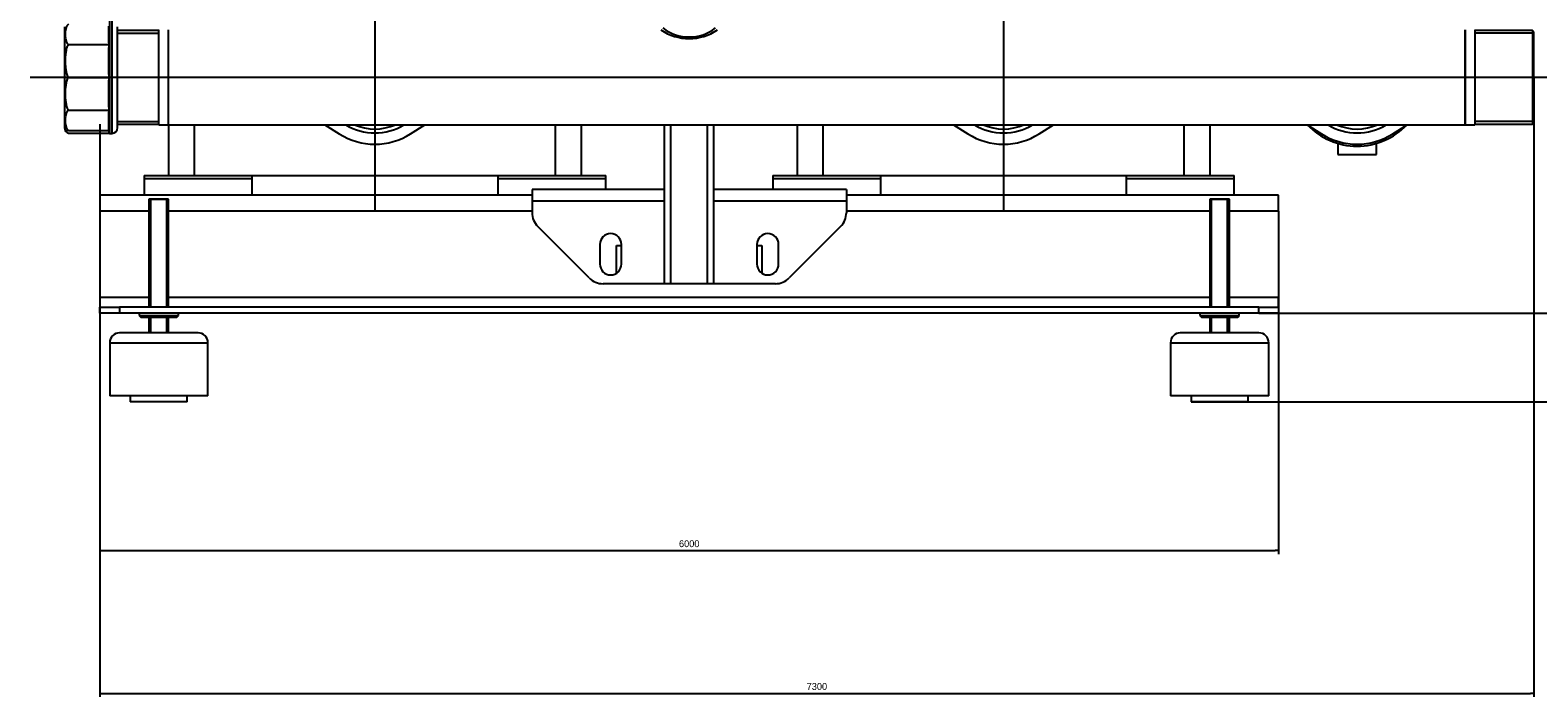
# Model space of a CAD drawing. Extents: x -132501 to 411300, y -42818 to 427495.
# Tile 290 of 330: x 248948 to 249716, y 242694 to 243033. Entities that reach past the tile are written whole.
import ezdxf

# ---------------------------------------------------------------- set-up
doc = ezdxf.new("R2010")
doc.units = 0
doc.header["$LTSCALE"] = 50
doc.linetypes.add('CENTER2', pattern=[28.575, 19.05, -3.175, 3.175, -3.175])
doc.layers.get('0').update_dxf_attribs({"linetype": 'CONTINUOUS'})
doc.layers.get('Defpoints').update_dxf_attribs({"linetype": 'CONTINUOUS'})
for name, color, linetype in [('00ID6685_KAPPE-6', 7, 'CONTINUOUS'), ('1_ZOLL_OVALFLANS', 7, 'CONTINUOUS'), ('405809_-_FT_STUT', 7, 'CONTINUOUS'), ('91069235_FT_FUßB', 7, 'CONTINUOUS'), ('96055565_-_VIBRA', 7, 'CONTINUOUS'), ('96153117_FT_STAN', 7, 'CONTINUOUS'), ('96158847_-_FT_RO', 7, 'CONTINUOUS'), ('96308586', 7, 'CONTINUOUS'), ('96402776_BLECHSC', 7, 'CONTINUOUS'), ('96402777_GUMMISC', 7, 'CONTINUOUS'), ('97823497_-_HAHN-', 7, 'CONTINUOUS'), ('__DEFILE04.EMEA.', 7, 'CONTINUOUS'), ('BOLZEN_DIN_976_1', 7, 'CONTINUOUS'), ('CRIE_5-4_A_FLEXI', 7, 'CONTINUOUS'), ('Default', 7, 'CONTINUOUS'), ('SCHEIBE_DIN_125_', 7, 'CONTINUOUS')]:
    doc.layers.add(name, color=color, linetype=linetype)
doc.styles.add('SEACAD_Solid_Edge_ANSI', font='txt')
doc.dimstyles.new('DIN', dxfattribs={"dimtxt": 3.5, "dimasz": 1.75, "dimexe": 1.75, "dimexo": 0, "dimgap": 1.75, "dimtad": 1, "dimlfac": 10, "dimtxsty": 'SEACAD_Solid_Edge_ANSI', "dimblk1": '_SE_FILLED', "dimblk2": '_SE_FILLED', "dimsah": 1, "dimcen": 1.75, "dimadec": 1, "dimazin": 0, "dimtfac": 1, "dimtmove": 0, "dimatfit": 3, "dimfxl": 0, "dimtolj": 1, "dimarcsym": 0})

# ---------------------------------------------------------------- blocks, each defined once
blk = doc.blocks.new('SEANNOT_GROUP')
at = {"layer": 'Default', "color": 7, "linetype": 'CENTER2'}
blk.add_line((72.388, 218.146), (72.388, 165.146), dxfattribs=at)
blk = doc.blocks.new('SEANNOT_GROUP1')
at = {"layer": 'Default', "color": 7, "linetype": 'CENTER2'}
blk.add_line((104.388, 218.146), (104.388, 165.146), dxfattribs=at)
blk = doc.blocks.new('SEANNOT_GROUP2')
at = {"layer": 'Default', "color": 7, "linetype": 'CENTER2'}
blk.add_line((133.138, 171.896), (54.838, 171.896), dxfattribs=at)
blk = doc.blocks.new('SE')
at = {"layer": '00ID6685_KAPPE-6', "color": 7, "linetype": 'Continuous'}
for p, q in [((56.588, 174.461), (56.588, 169.331)), ((58.838, 173.654), (58.838, 174.507)), ((58.893, 169.046), (58.893, 174.746)), ((59.003, 174.746), (59.003, 169.046)), ((59.288, 169.331), (59.288, 174.461)), ((56.795, 173.565), (58.86, 173.565)), ((58.838, 172.041), (58.838, 173.42)), ((56.795, 171.896), (58.86, 171.896)), ((58.838, 170.372), (58.838, 171.751)), ((56.795, 170.227), (58.86, 170.227)), ((58.838, 169.285), (58.838, 170.138)), ((56.795, 169.196), (56.622, 169.196)), ((56.795, 169.196), (58.86, 169.196)), ((56.795, 169.057), (58.86, 169.057)), ((58.838, 169.196), (58.838, 169.285)), ((58.838, 169.196), (58.838, 169.1)), ((58.893, 169.046), (59.003, 169.046))]:
    blk.add_line(p, q, dxfattribs=at)
for centre, radius, start, end in [((58.997, 173.645), 0.159, 176.70788, 210.29814), ((59.225, 173.437), 0.387, 160.6744, 182.44217), ((59.225, 172.024), 0.387, 177.55405, 199.32938), ((59.225, 171.768), 0.387, 160.6744, 182.44217), ((59.225, 170.355), 0.387, 177.55405, 199.32938), ((58.997, 170.147), 0.159, 149.70665, 183.28733), ((56.873, 169.331), 0.285, 180, 208.54811), ((56.873, 169.331), 0.285, 208.54811, 232.90209), ((56.873, 169.331), 0.285, 250.08871, 253.83933), ((58.997, 169.276), 0.159, 176.70788, 210.29814), ((58.893, 169.1), 0.0543, 180, 270), ((59.003, 169.331), 0.285, 270, 0)]:
    blk.add_arc(centre, radius, start, end, dxfattribs=at)
for points, knots in [([(56.795, 174.596), (56.767, 174.581), (56.746, 174.561), (56.713, 174.52), (56.701, 174.499), (56.669, 174.434), (56.656, 174.39), (56.628, 174.258), (56.622, 174.169), (56.622, 173.991), (56.628, 173.902), (56.656, 173.77), (56.669, 173.725), (56.701, 173.661), (56.714, 173.64), (56.747, 173.6), (56.767, 173.58), (56.795, 173.565)], [0, 0, 0, 0, 0.0625, 0.0625, 0.125, 0.125, 0.25, 0.25, 0.5, 0.5, 0.75, 0.75, 0.875, 0.875, 0.9375, 0.9375, 1, 1, 1, 1]), ([(56.795, 173.565), (56.781, 173.552), (56.769, 173.538), (56.747, 173.507), (56.738, 173.491), (56.713, 173.442), (56.701, 173.408), (56.68, 173.338), (56.671, 173.303), (56.657, 173.232), (56.651, 173.196), (56.637, 173.089), (56.631, 173.018), (56.624, 172.874), (56.622, 172.802), (56.622, 172.658), (56.624, 172.586), (56.632, 172.442), (56.637, 172.37), (56.656, 172.227), (56.669, 172.156), (56.701, 172.052), (56.714, 172.018), (56.738, 171.969), (56.748, 171.953), (56.769, 171.923), (56.781, 171.908), (56.795, 171.896)], [0, 0, 0, 0, 0.03125, 0.03125, 0.0625, 0.0625, 0.125, 0.125, 0.1875, 0.1875, 0.25, 0.25, 0.375, 0.375, 0.5, 0.5, 0.625, 0.625, 0.75, 0.75, 0.875, 0.875, 0.9375, 0.9375, 0.96875, 0.96875, 1, 1, 1, 1]), ([(56.795, 171.896), (56.767, 171.871), (56.746, 171.839), (56.713, 171.774), (56.701, 171.739), (56.669, 171.634), (56.656, 171.563), (56.628, 171.35), (56.622, 171.206), (56.622, 170.917), (56.628, 170.773), (56.656, 170.559), (56.669, 170.487), (56.701, 170.383), (56.714, 170.349), (56.747, 170.284), (56.767, 170.252), (56.795, 170.227)], [0, 0, 0, 0, 0.0625, 0.0625, 0.125, 0.125, 0.25, 0.25, 0.5, 0.5, 0.75, 0.75, 0.875, 0.875, 0.9375, 0.9375, 1, 1, 1, 1]), ([(56.795, 170.227), (56.781, 170.22), (56.769, 170.211), (56.747, 170.192), (56.738, 170.182), (56.713, 170.152), (56.701, 170.131), (56.68, 170.087), (56.671, 170.065), (56.657, 170.022), (56.651, 170), (56.637, 169.934), (56.631, 169.889), (56.624, 169.801), (56.622, 169.756), (56.622, 169.667), (56.624, 169.622), (56.632, 169.534), (56.637, 169.489), (56.656, 169.401), (56.669, 169.357), (56.701, 169.292), (56.714, 169.271), (56.738, 169.241), (56.748, 169.231), (56.769, 169.213), (56.781, 169.204), (56.795, 169.196)], [0, 0, 0, 0, 0.03125, 0.03125, 0.0625, 0.0625, 0.125, 0.125, 0.1875, 0.1875, 0.25, 0.25, 0.375, 0.375, 0.5, 0.5, 0.625, 0.625, 0.75, 0.75, 0.875, 0.875, 0.9375, 0.9375, 0.96875, 0.96875, 1, 1, 1, 1]), ([(56.644, 169.196), (56.645, 169.193), (56.646, 169.19), (56.656, 169.165), (56.669, 169.141), (56.701, 169.108), (56.714, 169.096), (56.747, 169.075), (56.767, 169.065), (56.795, 169.057)], [0.7363491, 0.7363491, 0.7363491, 0.7363491, 0.75, 0.75, 0.875, 0.875, 0.9375, 0.9375, 1, 1, 1, 1])]:
    blk.add_open_spline(points, degree=3, knots=knots, dxfattribs=at)
at = {"layer": '1_ZOLL_OVALFLANS', "color": 7, "linetype": 'Continuous'}
for p, q in [((69.844, 169.481), (70.575, 169.02)), ((74.202, 169.02), (74.933, 169.481)), ((101.844, 169.481), (102.575, 169.02)), ((106.202, 169.02), (106.933, 169.481)), ((119.844, 169.481), (120.575, 169.02)), ((124.202, 169.02), (124.933, 169.481))]:
    blk.add_line(p, q, dxfattribs=at)
for centre in [(72.388, 171.896), (104.388, 171.896), (122.388, 171.896)]:
    blk.add_arc(centre, 3.4, 237.76905, 302.23095, dxfattribs=at)
at = {"layer": '405809_-_FT_STUT', "color": 7, "linetype": 'Continuous'}
for p, q in [((61.388, 174.286), (59.288, 174.286)), ((61.388, 169.481), (61.388, 174.311)), ((61.888, 169.481), (61.888, 174.311)), ((127.888, 174.311), (127.888, 169.481)), ((128.388, 174.311), (128.388, 169.481)), ((131.313, 174.286), (128.388, 174.286)), ((131.313, 174.286), (131.313, 169.506)), ((131.388, 174.211), (131.313, 174.286)), ((59.288, 174.138), (61.388, 174.138)), ((131.388, 174.138), (128.388, 174.138)), ((131.388, 169.581), (131.388, 174.211)), ((59.288, 169.654), (61.388, 169.654)), ((131.388, 169.654), (128.388, 169.654)), ((59.288, 169.506), (61.388, 169.506)), ((61.388, 169.481), (61.888, 169.481)), ((127.888, 169.481), (128.388, 169.481)), ((128.388, 169.506), (131.313, 169.506)), ((131.313, 169.506), (131.388, 169.581))]:
    blk.add_line(p, q, dxfattribs=at)
at = {"layer": '91069235_FT_FUßB', "color": 7, "linetype": 'Continuous'}
for p, q in [((87.138, 166.196), (80.388, 166.196)), ((80.388, 166.196), (80.388, 165.596)), ((96.388, 166.196), (89.638, 166.196)), ((96.388, 166.196), (96.388, 165.596)), ((87.138, 165.596), (80.388, 165.596)), ((80.388, 165.596), (80.388, 165.01)), ((96.388, 165.596), (89.638, 165.596)), ((96.388, 165.596), (96.388, 165.01)), ((83.295, 161.689), (80.681, 164.303)), ((96.095, 164.303), (93.481, 161.689)), ((83.838, 163.396), (83.838, 162.396)), ((84.938, 162.396), (84.938, 163.396)), ((91.838, 163.396), (91.838, 162.396)), ((92.938, 162.396), (92.938, 163.396)), ((87.138, 161.396), (84.003, 161.396)), ((92.774, 161.396), (89.638, 161.396))]:
    blk.add_line(p, q, dxfattribs=at)
for centre, radius, start, end in [((81.388, 165.01), 1, 180, 225), ((95.388, 165.01), 1, 315, 0), ((84.388, 163.396), 0.55, 0, 180), ((92.388, 163.396), 0.55, 0, 180), ((84.388, 162.396), 0.55, 180, 0), ((92.388, 162.396), 0.55, 180, 0), ((84.003, 162.396), 1, 225, 270), ((92.774, 162.396), 1, 270, 315)]:
    blk.add_arc(centre, radius, start, end, dxfattribs=at)
at = {"layer": '96055565_-_VIBRA', "color": 7, "linetype": 'Continuous'}
for p, q in [((63.388, 158.896), (59.388, 158.896)), ((117.388, 158.896), (113.388, 158.896)), ((58.888, 158.396), (63.888, 158.396)), ((58.888, 158.396), (58.888, 155.696)), ((63.888, 155.696), (63.888, 158.396)), ((112.888, 158.396), (117.888, 158.396)), ((112.888, 158.396), (112.888, 155.696)), ((117.888, 155.696), (117.888, 158.396)), ((63.888, 155.696), (58.888, 155.696)), ((59.938, 155.696), (59.938, 155.396)), ((62.838, 155.396), (59.938, 155.396)), ((62.838, 155.396), (62.838, 155.696)), ((117.888, 155.696), (112.888, 155.696)), ((113.938, 155.696), (113.938, 155.396)), ((116.838, 155.396), (113.938, 155.396)), ((116.838, 155.396), (116.838, 155.696))]:
    blk.add_line(p, q, dxfattribs=at)
for centre, start, end in [((59.388, 158.396), 90, 180), ((63.388, 158.396), 0, 90), ((113.388, 158.396), 90, 180), ((117.388, 158.396), 0, 90)]:
    blk.add_arc(centre, 0.5, start, end, dxfattribs=at)
at = {"layer": '96153117_FT_STAN', "color": 7, "linetype": 'Continuous'}
for p, q in [((87.138, 161.396), (87.138, 169.481)), ((87.458, 161.396), (87.458, 169.481)), ((89.318, 161.396), (89.318, 169.481)), ((89.638, 161.396), (89.638, 169.481)), ((87.458, 161.396), (87.138, 161.396)), ((89.318, 161.396), (87.458, 161.396)), ((89.638, 161.396), (89.318, 161.396))]:
    blk.add_line(p, q, dxfattribs=at)
at = {"layer": '96158847_-_FT_RO', "color": 7, "linetype": 'Continuous'}
for p, q in [((61.888, 169.481), (61.888, 174.311)), ((127.888, 169.481), (127.888, 174.311)), ((61.888, 169.481), (127.888, 169.481))]:
    blk.add_line(p, q, dxfattribs=at)
for centre, radius, start, end in [((88.388, 176.454), 2.585, 236.01028, 303.98972), ((88.388, 176.138), 2.189, 232.08463, 307.91537)]:
    blk.add_arc(centre, radius, start, end, dxfattribs=at)
at = {"layer": '96308586', "color": 7, "linetype": 'Continuous'}
for p, q in [((80.388, 165.896), (58.388, 165.896)), ((58.388, 165.896), (58.388, 165.096)), ((118.388, 165.896), (96.388, 165.896)), ((118.388, 165.096), (118.388, 165.896)), ((58.388, 165.096), (58.388, 160.696)), ((60.888, 165.096), (58.388, 165.096)), ((80.388, 165.096), (61.888, 165.096)), ((114.888, 165.096), (96.388, 165.096)), ((118.388, 165.096), (115.888, 165.096)), ((118.388, 165.096), (118.388, 160.696)), ((84.688, 161.947), (84.688, 163.347)), ((84.688, 163.347), (84.938, 163.347)), ((91.838, 163.347), (92.088, 163.347)), ((92.088, 163.347), (92.088, 161.947)), ((84.706, 161.947), (84.688, 161.947)), ((92.088, 161.947), (92.071, 161.947)), ((60.888, 160.696), (58.388, 160.696)), ((58.388, 160.696), (58.388, 160.196)), ((114.888, 160.696), (61.888, 160.696)), ((118.388, 160.696), (115.888, 160.696)), ((118.388, 160.196), (118.388, 160.696)), ((58.388, 160.196), (59.388, 160.196)), ((58.388, 159.896), (58.388, 160.196)), ((59.388, 159.896), (58.388, 159.896)), ((117.388, 160.196), (59.388, 160.196)), ((59.388, 160.196), (59.388, 159.896)), ((117.388, 159.896), (59.388, 159.896)), ((117.388, 159.896), (117.388, 160.196)), ((117.388, 160.196), (118.388, 160.196)), ((118.388, 159.896), (117.388, 159.896)), ((118.388, 160.196), (118.388, 159.896))]:
    blk.add_line(p, q, dxfattribs=at)
at = {"layer": '96402776_BLECHSC', "color": 7, "linetype": 'Continuous'}
for p, q in [((60.638, 166.896), (64.534, 166.896)), ((60.638, 166.896), (60.638, 166.746)), ((60.638, 166.746), (66.138, 166.746)), ((66.138, 166.746), (66.138, 166.896)), ((78.638, 166.896), (78.638, 166.746)), ((78.638, 166.746), (84.138, 166.746)), ((80.243, 166.896), (84.138, 166.896)), ((84.138, 166.746), (84.138, 166.896)), ((92.638, 166.896), (96.534, 166.896)), ((92.638, 166.896), (92.638, 166.746)), ((92.638, 166.746), (98.138, 166.746)), ((98.138, 166.746), (98.138, 166.896)), ((110.638, 166.896), (110.638, 166.746)), ((110.638, 166.746), (116.138, 166.746)), ((112.243, 166.896), (116.138, 166.896)), ((116.138, 166.746), (116.138, 166.896))]:
    blk.add_line(p, q, dxfattribs=at)
at = {"layer": '96402777_GUMMISC', "color": 7, "linetype": 'Continuous'}
for p, q in [((60.638, 166.746), (66.138, 166.746)), ((60.638, 166.746), (60.638, 165.896)), ((66.138, 165.896), (66.138, 166.746)), ((78.638, 166.746), (84.138, 166.746)), ((78.638, 166.746), (78.638, 165.896)), ((84.138, 166.196), (84.138, 166.746)), ((92.638, 166.746), (98.138, 166.746)), ((92.638, 166.746), (92.638, 166.196)), ((98.138, 165.896), (98.138, 166.746)), ((110.638, 166.746), (116.138, 166.746)), ((110.638, 166.746), (110.638, 165.896)), ((116.138, 165.896), (116.138, 166.746))]:
    blk.add_line(p, q, dxfattribs=at)
at = {"layer": '97823497_-_HAHN-', "color": 7, "linetype": 'Continuous'}
for centre, radius, start, end in [((72.388, 171.896), 2.83, 238.57868, 301.42132), ((72.388, 171.896), 2.63, 246.67171, 293.32829), ((104.388, 171.896), 2.83, 238.57868, 301.42132), ((104.388, 171.896), 2.63, 246.67171, 293.32829), ((122.388, 171.896), 2.83, 238.57868, 301.42132), ((122.388, 171.896), 2.63, 246.67171, 293.32829)]:
    blk.add_arc(centre, radius, start, end, dxfattribs=at)
at = {"layer": '__DEFILE04.EMEA.', "color": 7, "linetype": 'Continuous'}
for p, q in [((121.338, 168.557), (121.338, 168.553)), ((121.403, 168.537), (121.403, 167.976)), ((123.373, 167.976), (123.373, 168.537)), ((123.438, 168.553), (123.438, 168.557)), ((121.403, 167.976), (123.373, 167.976))]:
    blk.add_line(p, q, dxfattribs=at)
blk.add_arc((122.388, 171.896), 3.5, 223.63011, 316.36989, dxfattribs=at)
at = {"layer": 'BOLZEN_DIN_976_1', "color": 7, "linetype": 'Continuous'}
for p, q in [((60.888, 165.696), (61.888, 165.696)), ((61.888, 165.696), (60.888, 165.696)), ((60.888, 165.696), (60.888, 160.196)), ((60.888, 165.696), (60.888, 165.696)), ((60.98, 160.196), (60.98, 165.696)), ((61.796, 160.196), (61.796, 165.696)), ((61.888, 160.196), (61.888, 165.696)), ((61.888, 165.696), (61.888, 165.696)), ((114.888, 165.696), (115.888, 165.696)), ((115.888, 165.696), (114.888, 165.696)), ((114.888, 165.696), (114.888, 160.196)), ((114.888, 165.696), (114.888, 165.696)), ((114.98, 160.196), (114.98, 165.696)), ((115.796, 160.196), (115.796, 165.696)), ((115.888, 160.196), (115.888, 165.696)), ((115.888, 165.696), (115.888, 165.696)), ((60.888, 159.696), (60.888, 158.896)), ((60.98, 158.896), (60.98, 159.696)), ((61.796, 158.896), (61.796, 159.696)), ((61.888, 158.896), (61.888, 159.696)), ((114.888, 159.696), (114.888, 158.896)), ((114.98, 158.896), (114.98, 159.696)), ((115.796, 158.896), (115.796, 159.696)), ((115.888, 158.896), (115.888, 159.696))]:
    blk.add_line(p, q, dxfattribs=at)
at = {"layer": 'CRIE_5-4_A_FLEXI', "color": 7, "linetype": 'Continuous'}
for p, q in [((61.888, 169.481), (61.888, 166.896)), ((63.188, 169.481), (63.188, 166.896)), ((81.588, 166.896), (81.588, 169.481)), ((82.888, 169.481), (82.888, 166.896)), ((93.888, 169.481), (93.888, 166.896)), ((95.188, 169.481), (95.188, 166.896)), ((113.588, 166.896), (113.588, 169.481)), ((114.888, 169.481), (114.888, 166.896)), ((61.888, 166.896), (63.188, 166.896)), ((64.534, 166.896), (80.243, 166.896)), ((81.588, 166.896), (82.888, 166.896)), ((93.888, 166.896), (95.188, 166.896)), ((96.534, 166.896), (112.243, 166.896)), ((113.588, 166.896), (114.888, 166.896))]:
    blk.add_line(p, q, dxfattribs=at)
at = {"layer": 'SCHEIBE_DIN_125_', "color": 7, "linetype": 'Continuous'}
for p, q in [((60.388, 159.896), (60.388, 159.776)), ((60.388, 159.776), (62.388, 159.776)), ((60.388, 159.776), (60.468, 159.696)), ((60.468, 159.696), (62.308, 159.696)), ((62.308, 159.696), (62.388, 159.776)), ((62.388, 159.776), (62.388, 159.896)), ((114.388, 159.896), (114.388, 159.776)), ((114.388, 159.776), (116.388, 159.776)), ((114.388, 159.776), (114.468, 159.696)), ((114.468, 159.696), (116.308, 159.696)), ((116.308, 159.696), (116.388, 159.776)), ((116.388, 159.776), (116.388, 159.896))]:
    blk.add_line(p, q, dxfattribs=at)
blk = doc.blocks.new('_SE_FILLED')
at = {"color": 0}
blk.add_line((0, 0), (-1, 0), dxfattribs=at)
blk.add_solid([(0, 0), (-1, -0.1665), (-1, 0.1665), (0, 0)], dxfattribs=at)
blk = doc.blocks.new('*D2093')
at = {"layer": 'Default', "color": 0, "linetype": 'Continuous', "lineweight": -2, "transparency": 16777216}
for p, q in [((248983.59, 242940.74), (248983.59, 242766.22)), ((249583.59, 242918.74), (249583.59, 242766.22)), ((248985.34, 242767.97), (249581.84, 242767.97))]:
    blk.add_line(p, q, dxfattribs=at)
at = {"layer": 'Defpoints', "color": 0, "linetype": 'Continuous', "transparency": 16777216}
for p in [(248983.59, 242940.74), (249583.59, 242918.74), (249583.59, 242767.97)]:
    blk.add_point(p, dxfattribs=at)
at = {"layer": 'Default', "color": 0, "linetype": 'Continuous', "lineweight": -2, "transparency": 16777216, "xscale": 1.75, "yscale": 1.75, "zscale": 1.75, "rotation": 180}
blk.add_blockref('_SE_FILLED', (248983.59, 242767.97), dxfattribs=at)
at = {"layer": 'Default', "color": 0, "linetype": 'Continuous', "lineweight": -2, "transparency": 16777216, "xscale": 1.75, "yscale": 1.75, "zscale": 1.75}
blk.add_blockref('_SE_FILLED', (249583.59, 242767.97), dxfattribs=at)
at = {"layer": 'Default', "color": 0, "linetype": 'Continuous', "transparency": 16777216, "insert": (249283.59, 242771.47), "char_height": 3.5, "attachment_point": 5, "style": 'SEACAD_Solid_Edge_ANSI'}
blk.add_mtext('\\A1;\\A1;6000', dxfattribs=at)
blk = doc.blocks.new('*D2094')
at = {"layer": 'Default', "color": 0, "linetype": 'Continuous', "lineweight": -2, "transparency": 16777216}
for p, q in [((249713.59, 243008.74), (249713.59, 242693.6)), ((248983.58, 242984.84), (248983.58, 242693.6)), ((248985.33, 242695.35), (249711.84, 242695.35))]:
    blk.add_line(p, q, dxfattribs=at)
at = {"layer": 'Defpoints', "color": 0, "linetype": 'Continuous', "transparency": 16777216}
for p in [(249713.59, 243008.74), (248983.58, 242984.84), (249713.59, 242695.35)]:
    blk.add_point(p, dxfattribs=at)
at = {"layer": 'Default', "color": 0, "linetype": 'Continuous', "lineweight": -2, "transparency": 16777216, "xscale": 1.75, "yscale": 1.75, "zscale": 1.75, "rotation": 180}
blk.add_blockref('_SE_FILLED', (248983.58, 242695.35), dxfattribs=at)
at = {"layer": 'Default', "color": 0, "linetype": 'Continuous', "lineweight": -2, "transparency": 16777216, "xscale": 1.75, "yscale": 1.75, "zscale": 1.75}
blk.add_blockref('_SE_FILLED', (249713.59, 242695.35), dxfattribs=at)
at = {"layer": 'Default', "color": 0, "linetype": 'Continuous', "transparency": 16777216, "insert": (249348.59, 242698.85), "char_height": 3.5, "attachment_point": 5, "style": 'SEACAD_Solid_Edge_ANSI'}
blk.add_mtext('\\A1;\\A1;7300', dxfattribs=at)
blk = doc.blocks.new('*D2095')
at = {"layer": 'Default', "color": 0, "linetype": 'Continuous', "lineweight": -2, "transparency": 16777216}
for p, q in [((249731.09, 243008.74), (249790.04, 243008.74)), ((249788.29, 242890.49), (249788.29, 243006.99)), ((249573.59, 242888.74), (249790.04, 242888.74))]:
    blk.add_line(p, q, dxfattribs=at)
at = {"layer": 'Defpoints', "color": 0, "linetype": 'Continuous', "transparency": 16777216}
for p in [(249731.09, 243008.74), (249788.29, 243008.74), (249573.59, 242888.74)]:
    blk.add_point(p, dxfattribs=at)
at = {"layer": 'Default', "color": 0, "linetype": 'Continuous', "lineweight": -2, "transparency": 16777216, "xscale": 1.75, "yscale": 1.75, "zscale": 1.75}
for p, rotation in [((249788.29, 243008.74), 90), ((249788.29, 242888.74), 270)]:
    blk.add_blockref('_SE_FILLED', p, dxfattribs=dict(at, rotation=rotation))
at = {"layer": 'Default', "color": 0, "linetype": 'Continuous', "transparency": 16777216, "insert": (249784.79, 242948.74), "char_height": 3.5, "attachment_point": 5, "rotation": 90, "style": 'SEACAD_Solid_Edge_ANSI'}
blk.add_mtext('\\A1;\\A1;1200', dxfattribs=at)
blk = doc.blocks.new('*D2096')
at = {"layer": 'Default', "color": 0, "linetype": 'Continuous', "lineweight": -2, "transparency": 16777216}
for p, q in [((249731.09, 243008.74), (249865.13, 243008.74)), ((249863.38, 242845.49), (249863.38, 243006.99)), ((249568.09, 242843.74), (249865.13, 242843.74))]:
    blk.add_line(p, q, dxfattribs=at)
at = {"layer": 'Defpoints', "color": 0, "linetype": 'Continuous', "transparency": 16777216}
for p in [(249731.09, 243008.74), (249863.38, 243008.74), (249568.09, 242843.74)]:
    blk.add_point(p, dxfattribs=at)
at = {"layer": 'Default', "color": 0, "linetype": 'Continuous', "lineweight": -2, "transparency": 16777216, "xscale": 1.75, "yscale": 1.75, "zscale": 1.75}
for p, rotation in [((249863.38, 243008.74), 90), ((249863.38, 242843.74), 270)]:
    blk.add_blockref('_SE_FILLED', p, dxfattribs=dict(at, rotation=rotation))
at = {"layer": 'Default', "color": 0, "linetype": 'Continuous', "transparency": 16777216, "insert": (249859.88, 242926.24), "char_height": 3.5, "attachment_point": 5, "rotation": 90, "style": 'SEACAD_Solid_Edge_ANSI'}
blk.add_mtext('\\A1;\\A1;1650', dxfattribs=at)
blk = doc.blocks.new('*D2097')
at = {"layer": 'Default', "color": 0, "linetype": 'Continuous', "lineweight": -2, "transparency": 16777216}
for p, q in [((249443.59, 243460.74), (249937.94, 243460.74)), ((249936.19, 242845.49), (249936.19, 243458.99)), ((249539.09, 242843.74), (249937.94, 242843.74))]:
    blk.add_line(p, q, dxfattribs=at)
at = {"layer": 'Defpoints', "color": 0, "linetype": 'Continuous', "transparency": 16777216}
for p in [(249443.59, 243460.74), (249936.19, 243460.74), (249539.09, 242843.74)]:
    blk.add_point(p, dxfattribs=at)
at = {"layer": 'Default', "color": 0, "linetype": 'Continuous', "lineweight": -2, "transparency": 16777216, "xscale": 1.75, "yscale": 1.75, "zscale": 1.75}
for p, rotation in [((249936.19, 243460.74), 90), ((249936.19, 242843.74), 270)]:
    blk.add_blockref('_SE_FILLED', p, dxfattribs=dict(at, rotation=rotation))
at = {"layer": 'Default', "color": 0, "linetype": 'Continuous', "transparency": 16777216, "insert": (249932.69, 243152.24), "char_height": 3.5, "attachment_point": 5, "rotation": 90, "style": 'SEACAD_Solid_Edge_ANSI'}
blk.add_mtext('\\A1;\\A1;6170', dxfattribs=at)
blk = doc.blocks.new('*D2098')
at = {"layer": 'Default', "color": 0, "linetype": 'Continuous', "lineweight": -2, "transparency": 16777216}
for p, q in [((249433.09, 244053.24), (250096.23, 244053.24)), ((250094.48, 242845.49), (250094.48, 244051.49)), ((249539.09, 242843.74), (250096.23, 242843.74))]:
    blk.add_line(p, q, dxfattribs=at)
at = {"layer": 'Defpoints', "color": 0, "linetype": 'Continuous', "transparency": 16777216}
for p in [(249433.09, 244053.24), (250094.48, 244053.24), (249539.09, 242843.74)]:
    blk.add_point(p, dxfattribs=at)
at = {"layer": 'Default', "color": 0, "linetype": 'Continuous', "lineweight": -2, "transparency": 16777216, "xscale": 1.75, "yscale": 1.75, "zscale": 1.75}
for p, rotation in [((250094.48, 244053.24), 90), ((250094.48, 242843.74), 270)]:
    blk.add_blockref('_SE_FILLED', p, dxfattribs=dict(at, rotation=rotation))
at = {"layer": 'Default', "color": 0, "linetype": 'Continuous', "transparency": 16777216, "insert": (250090.98, 243448.49), "char_height": 3.5, "attachment_point": 5, "rotation": 90, "style": 'SEACAD_Solid_Edge_ANSI'}
blk.add_mtext('\\A1;\\A1;12095', dxfattribs=at)
blk = doc.blocks.new('*D2099')
at = {"layer": 'Default', "color": 0, "linetype": 'Continuous', "lineweight": -2, "transparency": 16777216}
for p, q in [((249553.59, 243496.74), (250015.8, 243496.74)), ((250014.05, 242845.49), (250014.05, 243494.99)), ((249539.09, 242843.74), (250015.8, 242843.74))]:
    blk.add_line(p, q, dxfattribs=at)
at = {"layer": 'Defpoints', "color": 0, "linetype": 'Continuous', "transparency": 16777216}
for p in [(249553.59, 243496.74), (250014.05, 243496.74), (249539.09, 242843.74)]:
    blk.add_point(p, dxfattribs=at)
at = {"layer": 'Default', "color": 0, "linetype": 'Continuous', "lineweight": -2, "transparency": 16777216, "xscale": 1.75, "yscale": 1.75, "zscale": 1.75}
for p, rotation in [((250014.05, 243496.74), 90), ((250014.05, 242843.74), 270)]:
    blk.add_blockref('_SE_FILLED', p, dxfattribs=dict(at, rotation=rotation))
at = {"layer": 'Default', "color": 0, "linetype": 'Continuous', "transparency": 16777216, "insert": (250010.28, 243170.24), "char_height": 3.5, "attachment_point": 5, "rotation": 90, "style": 'SEACAD_Solid_Edge_ANSI'}
blk.add_mtext('\\A1;\\A1;6530,04', dxfattribs=at)

msp = doc.modelspace()

# ---------------------------------------------------------------- block references
at = {"layer": 'Default', "xscale": 10, "yscale": 10, "zscale": 10}
for name in ['SE', 'SEANNOT_GROUP', 'SEANNOT_GROUP1', 'SEANNOT_GROUP2']:
    msp.add_blockref(name, (248399.7068, 241289.7787), dxfattribs=at)

# ---------------------------------------------------------------- dimensions: what is measured, and where the dimension line sits
at = {"layer": 'Default', "color": 7, "linetype": 'Continuous'}
dim = msp.add_linear_dim(base=(250094.4758, 244053.2382), p1=(249539.0907, 242843.7382), p2=(249433.0907, 244053.2382), angle=90, text='\\A1;<>', dimstyle='DIN', override={"dimdec": 0, "dimtdec": 0}, dxfattribs=at)
dim.commit()
dim.dimension.update_dxf_attribs({"geometry": '*D2098', "text_midpoint": (250094.4758, 243448.4882), "dimtype": 160})
for base, p1, p2, picture, middle in [((250014.0465, 243496.7419), (249539.0907, 242843.7382), (249553.5907, 243496.7419), '*D2099', (250014.0465, 243170.2401)), ((249936.1919, 243460.7382), (249539.0907, 242843.7382), (249443.5907, 243460.7382), '*D2097', (249936.1919, 243152.2383)), ((249863.3837, 243008.7382), (249568.0907, 242843.7382), (249731.0907, 243008.7382), '*D2096', (249863.3837, 242926.2382)), ((249788.2885, 243008.7382), (249573.5907, 242888.7382), (249731.0907, 243008.7382), '*D2095', (249788.2885, 242948.7382))]:
    dim = msp.add_linear_dim(base=base, p1=p1, p2=p2, angle=90, text='\\A1;<>', dimstyle='DIN', dxfattribs=at)
    dim.commit()
    dim.dimension.update_dxf_attribs({"geometry": picture, "text_midpoint": middle, "dimtype": 160})
dim = msp.add_linear_dim(base=(249713.5907, 242695.3495), p1=(248983.5807, 242984.8367), p2=(249713.5907, 243008.7382), text='\\A1;<>', dimstyle='DIN', override={"dimdec": 0, "dimtdec": 0}, dxfattribs=at)
dim.commit()
dim.dimension.update_dxf_attribs({"geometry": '*D2094', "text_midpoint": (249348.5857, 242695.3495), "dimtype": 160})
dim = msp.add_linear_dim(base=(249583.5907, 242767.9669), p1=(248983.5907, 242940.7382), p2=(249583.5907, 242918.7382), text='\\A1;<>', dimstyle='DIN', dxfattribs=at)
dim.commit()
dim.dimension.update_dxf_attribs({"geometry": '*D2093', "text_midpoint": (249283.5907, 242767.9669), "dimtype": 160})

doc.saveas('drawing.dxf')
